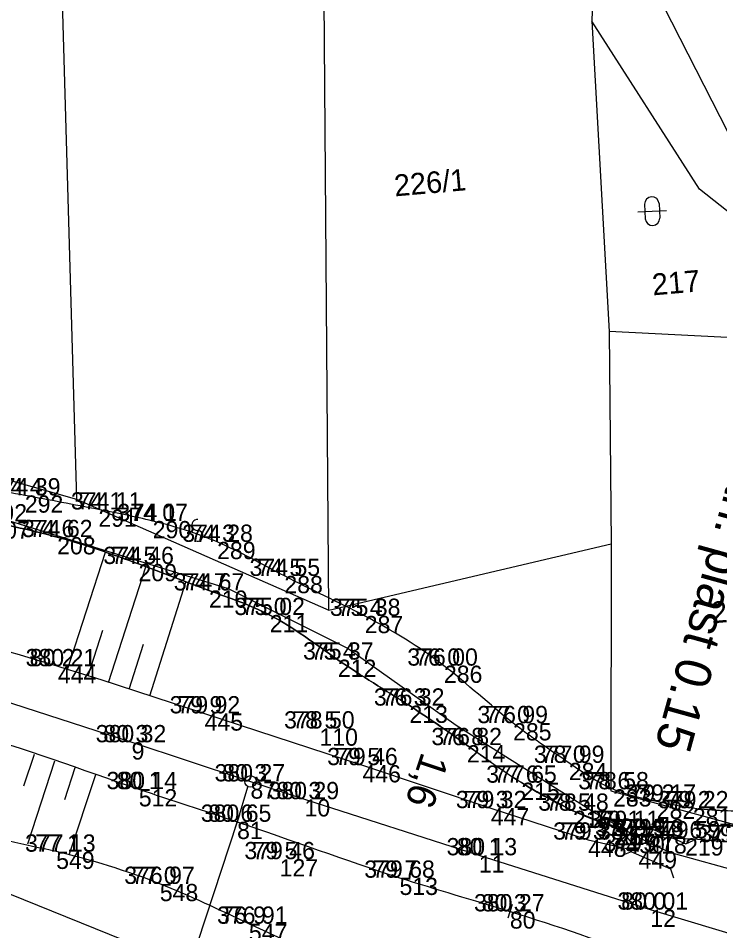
# Model space of a CAD drawing. Extents: x -514509 to -512782, y -1144610 to -1143439.
# Drawn here: x -513017.7 to -512968.9, y -1143622.6 to -1143559.1 of the extents above; entities that cross this region are included whole.
import ezdxf

# ---------------------------------------------------------------- set-up
doc = ezdxf.new("R2010")
doc.units = 0
for name, color, linetype in [('Vrstva 1', 7, 'Continuous'), ('Vrstva 10', 7, 'Continuous'), ('Vrstva 11', 7, 'Continuous'), ('Vrstva 12', 7, 'Continuous'), ('Vrstva 18', 7, 'Continuous'), ('Vrstva 38', 7, 'Continuous'), ('Vrstva 39', 7, 'Continuous'), ('Vrstva 57', 7, 'Continuous'), ('Vrstva 58', 7, 'Continuous'), ('Vrstva 59', 7, 'Continuous'), ('Vrstva 6', 7, 'Continuous'), ('Vrstva 60', 7, 'Continuous'), ('Vrstva 61', 7, 'Continuous'), ('Vrstva 62', 7, 'Continuous'), ('Vrstva 8', 7, 'Continuous'), ('Vrstva 9', 7, 'Continuous')]:
    doc.layers.add(name, color=color, linetype=linetype)

msp = doc.modelspace()

# ---------------------------------------------------------------- linework, layer by layer
at = {"layer": 'Vrstva 1'}
for points in [[(-513220.491, -1143575.228), (-513193.623, -1143570.982), (-513176.915, -1143569.129), (-513155.694, -1143568.05), (-513138.074, -1143568.989), (-513122.982, -1143570.739), (-513098.68, -1143574.346), (-513082.799, -1143577.731), (-513077.892, -1143579.384), (-513072.257, -1143581.789), (-513063.773, -1143586.163), (-513056.631, -1143588.823), (-513045.948, -1143590.353), (-513035.79, -1143591.42), (-513027.577, -1143592.226), (-513018.616, -1143594.003), (-513003.093, -1143598.799), (-512994.741, -1143602.979), (-512987.23, -1143608.317)], [(-512987.23, -1143608.317), (-512977.478, -1143614.465), (-512974.533, -1143616.115), (-512973.485, -1143616.635), (-512972.379, -1143617.143), (-512967.036, -1143618.634)]]:
    msp.add_lwpolyline(points, dxfattribs=at)
at = {"layer": 'Vrstva 10'}
for points in [[(-513082.58, -1143574.42), (-513049.36, -1143585.88), (-513032.15, -1143587.352), (-513013.645, -1143592.585), (-512996.08, -1143600.301), (-512976.442, -1143595.705), (-512976.456, -1143612.872), (-512962.931, -1143616.56), (-512954.194, -1143606.538), (-512930.452, -1143592.642), (-512928.362, -1143585.895), (-512925.699, -1143603.347)], [(-513082.58, -1143574.42), (-513049.36, -1143585.88), (-513032.15, -1143587.352), (-513013.645, -1143592.585), (-512996.08, -1143600.301), (-512976.442, -1143595.705), (-512976.456, -1143612.872), (-512962.931, -1143616.56), (-512954.194, -1143606.538), (-512930.452, -1143592.642), (-512928.362, -1143585.895), (-512925.699, -1143603.347)], [(-513014.264, -1143604.429), (-513011.63, -1143596.27)], [(-513011.407, -1143605.346), (-513008.823, -1143597.288)], [(-513008.551, -1143606.263), (-513006.045, -1143598.357)], [(-512782.341, -1143656.666), (-512796.89, -1143661.893), (-512815.309, -1143658.506), (-512846.358, -1143662.813), (-512847.692, -1143673.887), (-512850.552, -1143675.414), (-512874.542, -1143673.507), (-512907.663, -1143668.822), (-512937.442, -1143663.927), (-512942.033, -1143670.511), (-512944.784, -1143662.787), (-512958.978, -1143654.892), (-512977.284, -1143642.016), (-512997.25, -1143628.575), (-513034.474, -1143613.524), (-513050.89, -1143616.331), (-513050.251, -1143607.386), (-513065.331, -1143600.696), (-513084.436, -1143602.206), (-513086.215, -1143618.123), (-513093.877, -1143618.167), (-513107.772, -1143623.787)], [(-512782.341, -1143656.666), (-512796.89, -1143661.893), (-512815.309, -1143658.506), (-512846.358, -1143662.813), (-512847.692, -1143673.887), (-512850.552, -1143675.414), (-512874.542, -1143673.507), (-512907.663, -1143668.822), (-512937.442, -1143663.927), (-512942.033, -1143670.511), (-512944.784, -1143662.787), (-512958.978, -1143654.892), (-512977.284, -1143642.016), (-512997.25, -1143628.575), (-513034.474, -1143613.524), (-513050.89, -1143616.331), (-513050.251, -1143607.386), (-513065.331, -1143600.696), (-513084.436, -1143602.206), (-513086.215, -1143618.123), (-513093.877, -1143618.167), (-513107.772, -1143623.787)], [(-513012.835, -1143604.887), (-513011.816, -1143601.714)], [(-513009.979, -1143605.805), (-513008.975, -1143602.677)], [(-513004.729, -1143607.491), (-512993.753, -1143611.087), (-512984.822, -1143614.075), (-512978.048, -1143616.274), (-512974.541, -1143617.075), (-512975.394, -1143616.013), (-512976.081, -1143615.456)], [(-513016.597, -1143610.341), (-513017.335, -1143612.563)], [(-513015.174, -1143610.813), (-513017.05, -1143616.588)], [(-513013.75, -1143611.286), (-513014.485, -1143613.502)], [(-513012.326, -1143611.758), (-513014.189, -1143617.354)], [(-512976.081, -1143615.456), (-512979.1, -1143614.259)]]:
    msp.add_lwpolyline(points, dxfattribs=at)
for points in [[(-512953.995, -1143613.026), (-512957.258, -1143613.803), (-512961.396, -1143614.272), (-512966.482, -1143614.31), (-512970.759, -1143614.088), (-512973.268, -1143613.625), (-512976.312, -1143612.767), (-512979.387, -1143610.931), (-512983.271, -1143608.165), (-512988.084, -1143604.174), (-512993.595, -1143600.71), (-512999.183, -1143597.931), (-513003.859, -1143595.565), (-513008.344, -1143594.112), (-513012.116, -1143593.309), (-513017.24, -1143592.33), (-513022.405, -1143591.458), (-513027.962, -1143590.755), (-513032.282, -1143589.984), (-513037.071, -1143589.561), (-513042.298, -1143588.932), (-513047.694, -1143588.089), (-513050.837, -1143587.38), (-513055.493, -1143585.813), (-513060.929, -1143584.042), (-513065.663, -1143582.489), (-513071.062, -1143580.47), (-513076.142, -1143578.183), (-513080.606, -1143576.177), (-513085.081, -1143574.916), (-513090.677, -1143573.538)], [(-512953.995, -1143613.026), (-512957.258, -1143613.803), (-512961.396, -1143614.272), (-512966.482, -1143614.31), (-512970.759, -1143614.088), (-512973.268, -1143613.625), (-512976.312, -1143612.767), (-512979.387, -1143610.931), (-512983.271, -1143608.165), (-512988.084, -1143604.174), (-512993.595, -1143600.71), (-512999.183, -1143597.931), (-513003.859, -1143595.565), (-513008.344, -1143594.112), (-513012.116, -1143593.309), (-513017.24, -1143592.33), (-513022.405, -1143591.458), (-513027.962, -1143590.755), (-513032.282, -1143589.984), (-513037.071, -1143589.561), (-513042.298, -1143588.932), (-513047.694, -1143588.089), (-513050.837, -1143587.38), (-513055.493, -1143585.813), (-513060.929, -1143584.042), (-513065.663, -1143582.489), (-513071.062, -1143580.47), (-513076.142, -1143578.183), (-513080.606, -1143576.177), (-513085.081, -1143574.916), (-513090.677, -1143573.538)], [(-513094.522, -1143585.424), (-513085.972, -1143586.813), (-513077.096, -1143588.391), (-513066.158, -1143590.465), (-513056.46, -1143592.544), (-513046.346, -1143594.887), (-513035.955, -1143597.575), (-513025.704, -1143600.949), (-513014.943, -1143604.21), (-513004.729, -1143607.491)], [(-513045.435, -1143590.979), (-513039.213, -1143591.629), (-513032.779, -1143592.299), (-513026.133, -1143592.81), (-513019.57, -1143594.143), (-513014.993, -1143595.23), (-513009.333, -1143597.099), (-513004.427, -1143598.943), (-513000.195, -1143600.648), (-512995.465, -1143603.755), (-512990.482, -1143606.95), (-512986.481, -1143609.695), (-512982.688, -1143612.309), (-512979.1, -1143614.259), (-512976.081, -1143615.456), (-512973.855, -1143616.04), (-512971.299, -1143616.182), (-512967.877, -1143616.452), (-512963.669, -1143616.372), (-512959.668, -1143616.236), (-512956.333, -1143615.735)], [(-513045.435, -1143590.979), (-513039.213, -1143591.629), (-513032.779, -1143592.299), (-513026.133, -1143592.81), (-513019.57, -1143594.143), (-513014.993, -1143595.23), (-513009.333, -1143597.099), (-513004.427, -1143598.943), (-513000.195, -1143600.648), (-512995.465, -1143603.755), (-512990.482, -1143606.95), (-512986.481, -1143609.695), (-512982.688, -1143612.309), (-512979.1, -1143614.259), (-512976.081, -1143615.456), (-512973.855, -1143616.04), (-512971.299, -1143616.182), (-512967.877, -1143616.452), (-512963.669, -1143616.372), (-512959.668, -1143616.236), (-512956.333, -1143615.735)], [(-512979.1, -1143614.259), (-512982.688, -1143612.309), (-512986.481, -1143609.695), (-512990.482, -1143606.95), (-512995.465, -1143603.755), (-513000.195, -1143600.648), (-513004.427, -1143598.943), (-513009.333, -1143597.099), (-513014.993, -1143595.23), (-513019.57, -1143594.143), (-513026.133, -1143592.81), (-513032.779, -1143592.299), (-513039.213, -1143591.629), (-513045.435, -1143590.979)], [(-513026.294, -1143607.192), (-513023.106, -1143608.274), (-513021.348, -1143608.765), (-513009.307, -1143612.76), (-513002.468, -1143615.032), (-512991.168, -1143618.917), (-512983.493, -1143621.262), (-512973.793, -1143624.681), (-512967.617, -1143627.839), (-512965.38, -1143629.361), (-512962.646, -1143631.449), (-512962.312, -1143634.04), (-512962.624, -1143637.91), (-512963.109, -1143641.162), (-512963.893, -1143643.534), (-512965.524, -1143645.49)], [(-512993.539, -1143625.829), (-513001.654, -1143622.116), (-513007.851, -1143619.347), (-513015.061, -1143617.108), (-513021.554, -1143615.482), (-513027.253, -1143613.027), (-513033.075, -1143611.223), (-513038.613, -1143609.661), (-513041.608, -1143608.193)]]:
    msp.add_spline(points, degree=3, dxfattribs=at)
at = {"layer": 'Vrstva 12'}
for p, q in [((-513002.942, -1143614.875), (-513001.993, -1143615.188)), ((-513002.311, -1143614.557), (-513002.624, -1143615.506)), ((-512983.969, -1143621.111), (-512983.016, -1143621.412)), ((-512983.342, -1143620.785), (-512983.643, -1143621.738))]:
    msp.add_line(p, q, dxfattribs=at)
at = {"layer": 'Vrstva 18'}
for centre, radius, start, end in [((-513005.239, -1143594.387), 0.376, 84.36247, 270.6736), ((-513005.226, -1143595.14), 0.377, 263.68642, 91.34964)]:
    msp.add_arc(centre, radius, start, end, dxfattribs=at)
at = {"layer": 'Vrstva 38'}
msp.add_circle((-513001.543, -1143612.219), 0.4, dxfattribs=at)
at = {"layer": 'Vrstva 39'}
msp.add_lwpolyline([(-513001.753, -1143612.615), (-513002.468, -1143615.032), (-513014.041, -1143650.217)], dxfattribs=at)
at = {"layer": 'Vrstva 6'}
for points in [[(-513042.471, -1143599.582), (-513037.794, -1143600.839), (-513025.951, -1143604.295), (-513021.487, -1143605.723), (-513009.806, -1143609.501), (-513001.948, -1143612.085)], [(-513001.948, -1143612.085), (-512997.784, -1143613.456), (-512985.654, -1143617.363), (-512973.72, -1143621.141), (-512963.946, -1143624.077), (-512962.288, -1143624.565), (-512957.104, -1143625.895), (-512945.894, -1143628.856), (-512930.165, -1143632.252), (-512922.264, -1143633.65)]]:
    msp.add_lwpolyline(points, dxfattribs=at)
at = {"layer": 'Vrstva 60'}
for p, q in [((-513017.24, -1143592.33), (-513017.24, -1143592.33)), ((-513012.12, -1143593.31), (-513012.12, -1143593.31)), ((-513008.34, -1143594.11), (-513008.34, -1143594.11)), ((-513014.99, -1143595.23), (-513014.99, -1143595.23)), ((-513003.86, -1143595.56), (-513003.86, -1143595.56)), ((-513009.33, -1143597.1), (-513009.33, -1143597.1)), ((-512999.18, -1143597.93), (-512999.18, -1143597.93)), ((-513004.43, -1143598.94), (-513004.43, -1143598.94)), ((-513000.2, -1143600.65), (-513000.2, -1143600.65)), ((-512993.59, -1143600.71), (-512993.59, -1143600.71)), ((-512995.46, -1143603.75), (-512995.46, -1143603.75)), ((-512988.08, -1143604.17), (-512988.08, -1143604.17)), ((-513014.94, -1143604.21), (-513014.94, -1143604.21)), ((-512990.48, -1143606.95), (-512990.48, -1143606.95)), ((-513004.73, -1143607.49), (-513004.73, -1143607.49)), ((-512996.74, -1143608.54), (-512996.74, -1143608.54)), ((-512983.27, -1143608.17), (-512983.27, -1143608.17)), ((-513009.81, -1143609.5), (-513009.81, -1143609.5)), ((-512986.48, -1143609.7), (-512986.48, -1143609.7)), ((-512993.75, -1143611.09), (-512993.75, -1143611.09)), ((-512979.39, -1143610.93), (-512979.39, -1143610.93)), ((-513001.54, -1143612.22), (-513001.54, -1143612.22)), ((-512982.69, -1143612.31), (-512982.69, -1143612.31)), ((-513009.31, -1143612.76), (-513009.31, -1143612.76)), ((-512976.31, -1143612.77), (-512976.31, -1143612.77)), ((-512997.78, -1143613.46), (-512997.78, -1143613.46)), ((-512973.27, -1143613.63), (-512973.27, -1143613.63)), ((-512984.82, -1143614.08), (-512984.82, -1143614.08)), ((-512979.1, -1143614.26), (-512979.1, -1143614.26)), ((-512970.76, -1143614.09), (-512970.76, -1143614.09)), ((-513002.47, -1143615.03), (-513002.47, -1143615.03)), ((-512976.08, -1143615.46), (-512976.08, -1143615.46)), ((-512975.39, -1143616.01), (-512975.39, -1143616.01)), ((-512973.86, -1143616.04), (-512973.86, -1143616.04)), ((-512971.3, -1143616.18), (-512971.3, -1143616.18)), ((-512978.05, -1143616.27), (-512978.05, -1143616.27)), ((-513015.06, -1143617.11), (-513015.06, -1143617.11)), ((-512985.65, -1143617.36), (-512985.65, -1143617.36)), ((-512974.54, -1143617.08), (-512974.54, -1143617.08)), ((-512999.51, -1143617.63), (-512999.51, -1143617.63)), ((-513007.85, -1143619.35), (-513007.85, -1143619.35)), ((-512991.17, -1143618.92), (-512991.17, -1143618.92)), ((-512983.49, -1143621.26), (-512983.49, -1143621.26)), ((-512973.72, -1143621.14), (-512973.72, -1143621.14)), ((-513001.65, -1143622.12), (-513001.65, -1143622.12))]:
    msp.add_line(p, q, dxfattribs=at)
at = {"layer": 'Vrstva 61'}
for points in [[(-512974.405, -1143614.668), (-512974.195, -1143615.262), (-512971.247, -1143616.574), (-512970.727, -1143616.335)], [(-512972.298, -1143618.321), (-512975.042, -1143617.117), (-512975.624, -1143617.354)], [(-512972.094, -1143618.956), (-512972.298, -1143618.321)]]:
    msp.add_lwpolyline(points, dxfattribs=at)
at = {"layer": 'Vrstva 8'}
for points in [[(-513035.778, -1143485.469), (-513016.814, -1143482.262), (-513013.645, -1143592.585)], [(-512996.08, -1143600.301), (-512996.542, -1143539.553), (-512996.697, -1143510.932), (-512996.921, -1143489.28)], [(-512978.415, -1143493.345), (-512976.949, -1143515.578), (-512976.813, -1143531.552), (-512977.181, -1143540.229), (-512977.783, -1143559.344), (-512976.588, -1143580.935), (-512976.442, -1143595.705)], [(-512924.85, -1143605.29), (-512925.076, -1143587.958), (-512924.473, -1143569.541), (-512930.447, -1143571.115), (-512956.177, -1143578.769), (-512966.621, -1143570.406), (-512973.885, -1143556.134), (-512972.701, -1143527.32), (-512974.43, -1143494.418)], [(-512956.482, -1143581.96), (-512970.288, -1143571.027), (-512977.783, -1143559.344)], [(-512954.194, -1143606.538), (-512956.482, -1143581.96), (-512976.588, -1143580.935)]]:
    msp.add_lwpolyline(points, dxfattribs=at)
at = {"layer": 'Vrstva 9'}
for p, q in [((-512974.114, -1143572.084), (-512974.067, -1143573.083)), ((-512973.114, -1143572.038), (-512973.068, -1143573.037)), ((-512974.589, -1143572.609), (-512972.591, -1143572.514))]:
    msp.add_line(p, q, dxfattribs=at)
for centre, start, end in [((-512973.614, -1143572.061), 2.64079, 182.64079), ((-512973.568, -1143573.06), 182.64079, 2.64079)]:
    msp.add_arc(centre, 0.5, start, end, dxfattribs=at)

# ---------------------------------------------------------------- texts
at = {"layer": 'Vrstva 11'}
msp.add_text('1,6', height=2, rotation=251.50211, dxfattribs=at).set_placement((-512989.61, -1143610.109))
at = {"layer": 'Vrstva 57'}
for s, p in [('74 4 ', (-513019.123, -1143592.33)), ('74 1 ', (-513013.578, -1143593.31)), ('74 1 ', (-513009.798, -1143594.11)), ('74 6 ', (-513016.914, -1143595.23)), ('74 3 ', (-513005.743, -1143595.56)), ('74 5 ', (-513011.213, -1143597.1)), ('74 5 ', (-513001.063, -1143597.93)), ('74 7 ', (-513006.313, -1143598.94)), ('75 0 ', (-513002.148, -1143600.65)), ('75 4 ', (-512995.473, -1143600.71)), ('75 4 ', (-512997.343, -1143603.75)), ('80 2 ', (-513016.9, -1143604.21)), ('76 0 ', (-512990.077, -1143604.17)), ('76 3 ', (-512992.412, -1143606.95)), ('79 9 ', (-513006.626, -1143607.49)), ('78 5 ', (-512998.623, -1143608.54)), ('77 0 ', (-512985.218, -1143608.17)), ('80 3 ', (-513011.77, -1143609.5)), ('76 8 ', (-512988.412, -1143609.7)), ('79 5 ', (-512995.64, -1143611.09)), ('78 0 ', (-512981.338, -1143610.93)), ('80 3 ', (-513003.5, -1143612.22)), ('77 6 ', (-512984.614, -1143612.31)), ('80 1 ', (-513010.846, -1143612.76)), ('78 6 ', (-512978.234, -1143612.77)), ('80 3 ', (-512999.74, -1143613.46)), ('79 2 ', (-512975.16, -1143613.63)), ('79 3 ', (-512986.71, -1143614.08)), ('78 5 ', (-512980.983, -1143614.26)), ('79 2 ', (-512972.65, -1143614.09)), ('80 6 ', (-513004.472, -1143615.03)), ('79 1 ', (-512977.544, -1143615.46)), ('79 2 ', (-512977.28, -1143616.01)), ('79 5 ', (-512975.75, -1143616.04)), ('79 6 ', (-512973.231, -1143616.18)), ('79 3 ', (-512979.94, -1143616.27)), ('79 4 ', (-512969.77, -1143616.45)), ('77 1 ', (-513016.518, -1143617.11)), ('80 1 ', (-512987.186, -1143617.36)), ('79 5 ', (-512976.43, -1143617.08)), ('79 5 ', (-513001.4, -1143617.63)), ('77 0 ', (-513009.798, -1143619.35)), ('79 7 ', (-512993.06, -1143618.92)), ('80 3 ', (-512985.45, -1143621.26)), ('80 0 ', (-512975.746, -1143621.14)), ('76 9 ', (-513003.588, -1143622.12))]:
    msp.add_text(s, height=1.2, dxfattribs=at).set_placement(p)
at = {"layer": 'Vrstva 58'}
for s, p in [('374 39', (-513019.664, -1143592.33)), ('374 11', (-513014.031, -1143593.31)), ('374 92', (-513021.994, -1143594.14)), ('374 07', (-513010.8, -1143594.11)), ('374 62', (-513017.436, -1143595.23)), ('374 28', (-513006.281, -1143595.56)), ('374 46', (-513011.776, -1143597.1)), ('374 55', (-513001.601, -1143597.93)), ('374 67', (-513006.876, -1143598.94)), ('375 02', (-513002.66, -1143600.65)), ('375 38', (-512996.011, -1143600.71)), ('375 37', (-512997.881, -1143603.75)), ('380 21', (-513017.184, -1143604.21)), ('376 00', (-512990.628, -1143604.17)), ('376 32', (-512992.95, -1143606.95)), ('379 92', (-513007.162, -1143607.49)), ('378 50', (-512999.2, -1143608.54)), ('376 99', (-512985.748, -1143608.17)), ('380 32', (-513012.308, -1143609.5)), ('376 82', (-512988.95, -1143609.7)), ('379 46', (-512996.202, -1143611.09)), ('377 99', (-512981.818, -1143610.93)), ('380 27', (-513004.038, -1143612.22)), ('377 65', (-512985.136, -1143612.31)), ('380 14', (-513011.554, -1143612.76)), ('378 58', (-512978.731, -1143612.77)), ('380 29', (-513000.282, -1143613.46)), ('379 17', (-512975.443, -1143613.63)), ('379 32', (-512987.248, -1143614.08)), ('378 48', (-512981.521, -1143614.26)), ('379 22', (-512973.188, -1143614.09)), ('380 65', (-513004.994, -1143615.03)), ('379 11', (-512977.998, -1143615.46)), ('379 19', (-512977.566, -1143616.01)), ('379 48', (-512976.288, -1143616.04)), ('379 59', (-512973.732, -1143616.18)), ('379 33', (-512980.478, -1143616.27)), ('379 35', (-512970.308, -1143616.45)), ('377 13', (-513017.226, -1143617.11)), ('380 13', (-512987.894, -1143617.36)), ('379 47', (-512976.968, -1143617.08)), ('379 46', (-513001.962, -1143617.63)), ('376 97', (-513010.324, -1143619.35)), ('379 68', (-512993.622, -1143618.92)), ('380 27', (-512985.988, -1143621.26)), ('380 01', (-512976.002, -1143621.14)), ('376 91', (-513003.869, -1143622.12))]:
    msp.add_text(s, height=1.2, dxfattribs=at).set_placement(p)
at = {"layer": 'Vrstva 59'}
for s, p in [('292', (-513017.24, -1143593.53)), ('291', (-513012.12, -1143594.51)), ('207', (-513019.57, -1143595.34)), ('290', (-513008.34, -1143595.31)), ('208', (-513014.99, -1143596.43)), ('289', (-513003.86, -1143596.76)), ('209', (-513009.33, -1143598.3)), ('288', (-512999.18, -1143599.13)), ('210', (-513004.43, -1143600.14)), ('211', (-513000.2, -1143601.85)), ('287', (-512993.59, -1143601.91)), ('212', (-512995.46, -1143604.95)), ('286', (-512988.08, -1143605.37)), ('444', (-513014.94, -1143605.41)), ('213', (-512990.48, -1143608.15)), ('445', (-513004.73, -1143608.69)), ('110', (-512996.74, -1143609.74)), ('285', (-512983.27, -1143609.37)), ('9', (-513009.81, -1143610.7)), ('214', (-512986.48, -1143610.9)), ('446', (-512993.75, -1143612.29)), ('284', (-512979.39, -1143612.13)), ('87', (-513001.54, -1143613.42)), ('215', (-512982.69, -1143613.51)), ('512', (-513009.31, -1143613.96)), ('283', (-512976.31, -1143613.97)), ('10', (-512997.78, -1143614.66)), ('282', (-512973.27, -1143614.83)), ('447', (-512984.82, -1143615.28)), ('216', (-512979.1, -1143615.46)), ('281', (-512970.76, -1143615.29)), ('81', (-513002.47, -1143616.23)), ('217', (-512976.08, -1143616.66)), ('448', (-512978.05, -1143617.47)), ('450', (-512975.39, -1143617.21)), ('218', (-512973.86, -1143617.24)), ('219', (-512971.3, -1143617.38)), ('549', (-513015.06, -1143618.31)), ('11', (-512985.65, -1143618.56)), ('449', (-512974.54, -1143618.28)), ('127', (-512999.51, -1143618.83)), ('548', (-513007.85, -1143620.55)), ('513', (-512991.17, -1143620.12)), ('80', (-512983.49, -1143622.46)), ('12', (-512973.72, -1143622.34)), ('547', (-513001.65, -1143623.32))]:
    msp.add_text(s, height=1.2, dxfattribs=at).set_placement(p)
at = {"layer": 'Vrstva 62'}
msp.add_text('chrán. plast 0.15', height=2.49999, rotation=254.54684, dxfattribs=at).set_placement((-512966.838, -1143585.911))
at = {"layer": 'Vrstva 9'}
for s, p in [('226/1', (-512991.481, -1143571.535)), ('217', (-512973.535, -1143578.421)), ('219/2', (-512969.419, -1143601.235))]:
    msp.add_text(s, height=1.5, rotation=4.95186, dxfattribs=at).set_placement(p)

doc.saveas('drawing.dxf')
